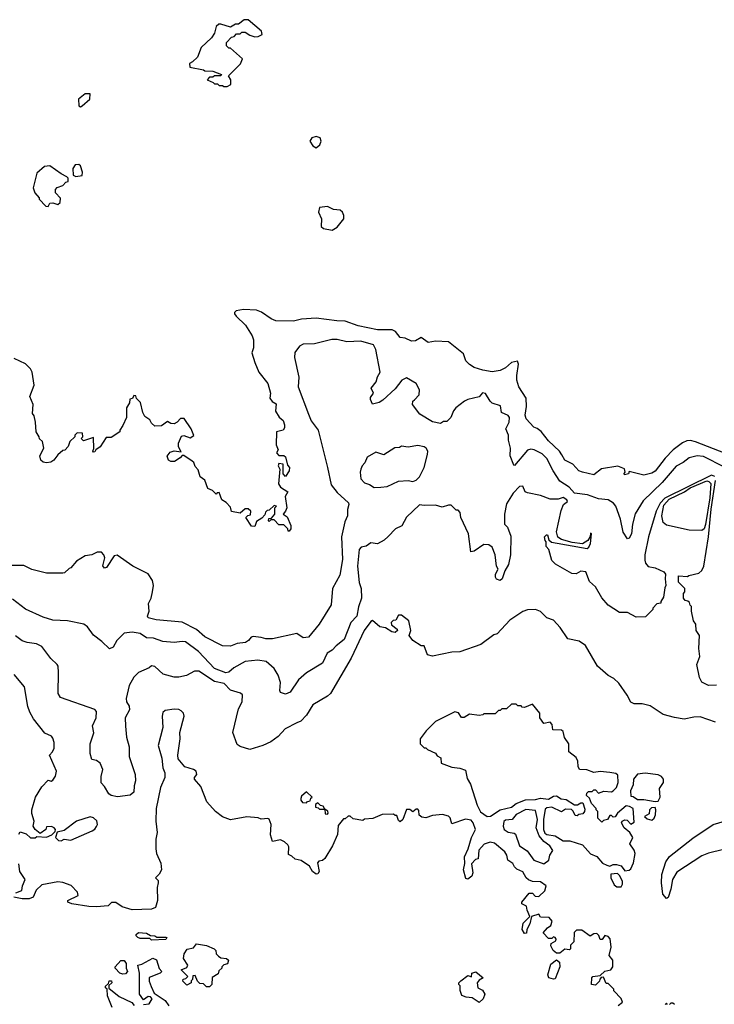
# Model space of a CAD drawing. Extents: x 2210602 to 2357277, y 510288 to 673808.
# Tile 345 of 464: x 2270189 to 2274492, y 616272 to 622367. Entities that reach past the tile are written whole.
import ezdxf

# ---------------------------------------------------------------- set-up
doc = ezdxf.new("R2010")
doc.units = 0

msp = doc.modelspace()

# ---------------------------------------------------------------- linework, layer by layer
at = {"layer": '0CON05XD'}
for points in [[(2271475, 621952.5), (2271497.5, 621965), (2271497.5, 621995), (2271481.7, 622018.3), (2271556.4, 622093.6), (2271570, 622125), (2271495, 622190), (2271485, 622190), (2271470, 622205), (2271470, 622225), (2271501.7, 622258.3), (2271518.3, 622261.7), (2271531.7, 622278.3), (2271555, 622280), (2271565, 622290), (2271585, 622290), (2271615, 622270), (2271645, 622260), (2271667, 622263), (2271690, 622275), (2271686.4, 622296.4), (2271605, 622366.7), (2271580, 622365), (2271545, 622340), (2271525, 622340), (2271495, 622320), (2271435, 622340), (2271421.7, 622338.3), (2271406.4, 622323.6), (2271395.9, 622284.1), (2271377.5, 622255), (2271312.5, 622195), (2271290, 622135), (2271260, 622105), (2271240, 622095), (2271243, 622073), (2271327, 622057), (2271335, 622050), (2271385, 622047.5), (2271438.3, 622028.3), (2271435, 622020), (2271395, 622020), (2271385, 622010), (2271365, 622010), (2271350, 621995), (2271388.3, 621978.3), (2271395, 621970), (2271415, 621970), (2271425, 621960), (2271445, 621960), (2271452.5, 621952.5), (2271475, 621952.5)], [(2270565, 621827.5), (2270575, 621832.5), (2270622.5, 621875), (2270625, 621907.5), (2270595, 621907.5), (2270552.5, 621875), (2270554.1, 621834.1), (2270565, 621827.5)], [(2272025, 621573.8), (2272047.9, 621592.1), (2272056, 621615), (2272050, 621635), (2272025, 621644.3), (2271999.2, 621635), (2271985.8, 621615), (2272005, 621586.2), (2272025, 621573.8)], [(2270537, 621397), (2270575, 621402.5), (2270577, 621423), (2270565, 621462.5), (2270555, 621470), (2270531.7, 621468.3), (2270517.5, 621445), (2270520, 621405), (2270537, 621397)], [(2270365, 621210), (2270375, 621230), (2270395, 621232.5), (2270425, 621223.3), (2270440, 621235), (2270441.7, 621261.7), (2270410, 621295), (2270410, 621315), (2270421.7, 621328.3), (2270455, 621340), (2270475, 621360), (2270490, 621365), (2270490, 621385), (2270480, 621395), (2270445, 621412.5), (2270375, 621462.5), (2270341.7, 621458.3), (2270295, 621416.7), (2270272.5, 621325), (2270282.5, 621295), (2270310, 621265), (2270310, 621255), (2270351.7, 621211.7), (2270365, 621210)], [(2272125, 621063.3), (2272155, 621083.3), (2272196.2, 621135), (2272197.5, 621155), (2272189.2, 621175), (2272175, 621187.8), (2272132.6, 621192.6), (2272095, 621209.4), (2272045.7, 621205), (2272040.5, 621175), (2272058, 621135), (2272056.4, 621086.4), (2272070, 621075), (2272125, 621063.3)], [(2274561.5, 619681.5), (2274375, 619754.4), (2274345, 619761.9), (2274320.9, 619759.1), (2274295, 619747.5), (2274236.2, 619703.8), (2274186.9, 619653.1), (2274125, 619571.4), (2274105, 619559.2), (2274055, 619546.7), (2273965, 619570), (2273960, 619555), (2273935, 619550), (2273933, 619557), (2273940, 619565), (2273936.4, 619586.4), (2273895, 619602.5), (2273793, 619587), (2273745, 619550), (2273675, 619566.7), (2273652.5, 619575), (2273616.1, 619616.1), (2273565, 619641.2), (2273547, 619673), (2273533.8, 619695), (2273465, 619760), (2273418.3, 619818.3), (2273395, 619836.2), (2273373.8, 619843.8), (2273325.8, 619895.8), (2273319.2, 619919.2), (2273328.2, 619971.8), (2273326.1, 620025), (2273280, 620095), (2273269.1, 620135), (2273267.5, 620165), (2273278.8, 620235), (2273272.5, 620252.5), (2273235, 620244), (2273198, 620212), (2273164.5, 620195.5), (2273115, 620187.8), (2273057.2, 620197.2), (2273005, 620214.2), (2272975, 620232.5), (2272952.5, 620255), (2272938.5, 620298.5), (2272845, 620373.3), (2272765, 620376.2), (2272719.3, 620369.3), (2272675, 620400), (2272641.7, 620378.3), (2272615, 620377.5), (2272575.7, 620395.7), (2272545, 620398.8), (2272516.4, 620436.4), (2272496.4, 620446.4), (2272405, 620446.7), (2272285, 620471.2), (2272205, 620500), (2272153, 620503), (2272025, 620520), (2271935, 620513.3), (2271885, 620501.2), (2271776.4, 620503.6), (2271747.5, 620515), (2271687, 620557), (2271655, 620568), (2271575, 620573.8), (2271530, 620565), (2271520, 620555), (2271520, 620545), (2271530.7, 620530.7), (2271586.7, 620475), (2271629.5, 620409.5), (2271636.7, 620385), (2271637.5, 620335), (2271627.5, 620305), (2271646, 620245), (2271670, 620185), (2271726.7, 620115), (2271742.5, 620055), (2271737.5, 620025), (2271753.6, 620003.6), (2271778.3, 619988.3), (2271773.6, 619943.6), (2271797, 619907), (2271820, 619885), (2271829.3, 619859.3), (2271829.3, 619840.7), (2271820, 619825), (2271780, 619815), (2271777.5, 619735), (2271790, 619705), (2271780, 619685), (2271795, 619670), (2271825, 619670), (2271835, 619660), (2271848.3, 619608.3), (2271860, 619595), (2271857.5, 619575), (2271835, 619540), (2271820, 619555), (2271820, 619615), (2271795, 619620), (2271790, 619605), (2271800, 619585), (2271793, 619493), (2271803.6, 619473.6), (2271850, 619445), (2271833.3, 619415), (2271843.3, 619345), (2271836.2, 619323.8), (2271820, 619305), (2271845, 619290), (2271867.5, 619235), (2271867.5, 619215), (2271858.3, 619201.7), (2271851.7, 619201.7), (2271850, 619215), (2271825, 619240), (2271795, 619240), (2271765, 619270), (2271745, 619270), (2271735, 619260), (2271730, 619265), (2271731.7, 619278.3), (2271748.3, 619281.7), (2271770, 619305), (2271770, 619345), (2271780, 619355), (2271765, 619360), (2271735, 619330), (2271721.7, 619328.3), (2271711.7, 619318.3), (2271708.3, 619301.7), (2271688.3, 619281.7), (2271655, 619260), (2271645, 619230), (2271625, 619232.5), (2271590, 619285), (2271601.7, 619298.3), (2271618.3, 619301.7), (2271620, 619325), (2271605, 619340), (2271585, 619340), (2271555, 619312.5), (2271501.7, 619321.7), (2271495, 619350), (2271468.3, 619378.3), (2271440, 619395), (2271425, 619440), (2271411.7, 619438.3), (2271405, 619430), (2271382.5, 619452.5), (2271353.9, 619463.9), (2271336.1, 619516.1), (2271307.5, 619537.5), (2271295, 619580), (2271275, 619600), (2271267.5, 619625), (2271257.5, 619635), (2271205, 619670), (2271195, 619670), (2271182.5, 619655), (2271147.3, 619632.7), (2271125, 619631.4), (2271109.7, 619639.7), (2271103.3, 619665), (2271120.3, 619689.7), (2271145, 619698.8), (2271188.3, 619691.7), (2271173, 619723), (2271172.5, 619745), (2271190.7, 619789.3), (2271205, 619793.3), (2271245, 619777.5), (2271267, 619793), (2271252, 619835), (2271208.3, 619898.3), (2271185, 619898), (2271165, 619876), (2271145, 619866), (2271125, 619867.5), (2271105, 619880), (2271067, 619853), (2271025, 619850), (2271005, 619870), (2270995, 619890), (2270965, 619910), (2270952.5, 619935), (2270937, 619997), (2270911.7, 620021.7), (2270908.3, 620038.3), (2270895, 620040), (2270888.3, 620021.7), (2270871.7, 620018.3), (2270870, 619995), (2270850, 619965), (2270850, 619905), (2270827.5, 619855)], [(2274555.9, 619595.9), (2274425, 619662.9), (2274385, 619667.7), (2274336.7, 619655), (2274298, 619625), (2274255, 619602.5), (2274168.2, 619501.8), (2274051.8, 619388.2), (2274001.1, 619308.9), (2273984.4, 619245), (2273978.9, 619185), (2273965, 619157.5), (2273955, 619152.5), (2273927.1, 619195), (2273910.5, 619275), (2273881.9, 619355), (2273868.1, 619375), (2273835, 619393.8), (2273775, 619401.5), (2273705.3, 619425.3), (2273625, 619436.5), (2273593.3, 619473.3), (2273535, 619510), (2273493.1, 619575), (2273455, 619650.5), (2273425, 619680), (2273375, 619704.4), (2273355, 619707.8), (2273335, 619702.2), (2273255, 619607.5), (2273250, 619610), (2273227, 619667), (2273230, 619715), (2273216.2, 619765), (2273216, 619795), (2273200, 619835), (2273220.8, 619875), (2273222, 619905), (2273215, 619916.7), (2273173.3, 619935), (2273166.7, 619976.7), (2273115, 619993.3), (2273102.5, 620005), (2273075, 620052.5), (2273055, 620056.7), (2273035, 620032.5), (2272965, 620016.7), (2272943.9, 620006.1), (2272891.2, 619965), (2272876.2, 619945), (2272860, 619905), (2272835, 619880), (2272815, 619880), (2272795, 619867.5), (2272745, 619878), (2272666.7, 619925), (2272621.5, 619985), (2272624.4, 620005), (2272635, 620014.4), (2272664.2, 620045), (2272666.2, 620075), (2272644, 620115), (2272585, 620150.6), (2272555.8, 620135), (2272515, 620081.2), (2272439.1, 620010.9), (2272415, 619996.2), (2272375, 619987.5), (2272361.2, 620015), (2272362, 620028), (2272380, 620055), (2272366.7, 620085), (2272396.2, 620125), (2272404.3, 620155.7), (2272421.2, 620185), (2272394.2, 620324.2), (2272380, 620355), (2272302.3, 620377.7), (2272215, 620372.8), (2272156.2, 620386.2), (2272123.4, 620386.6), (2272015, 620361.1), (2271945, 620358), (2271921.2, 620345), (2271892.7, 620307.3), (2271892, 620275), (2271917.1, 620155), (2271914.4, 620095), (2271978.5, 619925), (2271994, 619884), (2272038, 619825), (2272096.5, 619595), (2272117.6, 619487.6), (2272155, 619440), (2272225, 619375.7), (2272228.1, 619365), (2272220, 619335), (2272219.4, 619295), (2272202, 619258), (2272182.3, 619165), (2272188.5, 619025), (2272171.2, 618928.8), (2272126.7, 618845), (2272118.8, 618745), (2272044, 618625), (2271977.5, 618545), (2271945, 618541.2), (2271905, 618566.7), (2271755, 618533.3), (2271714.1, 618534.1), (2271685, 618543.3), (2271635, 618548.8), (2271622.5, 618545), (2271605.9, 618524.1), (2271587.5, 618512.5), (2271535, 618506), (2271495, 618488.8), (2271445, 618490.8), (2271335, 618546.7), (2271285, 618592.9), (2271195, 618637.5), (2271035, 618652.5), (2270985, 618663.8), (2270981.2, 618675), (2270990, 618705), (2270986, 618754), (2271002.5, 618785), (2271012.5, 618825), (2271017.5, 618865), (2271012.5, 618895), (2270985, 618937.5), (2270890, 618985), (2270791.7, 619051.7), (2270775, 619047.5), (2270726.2, 618975), (2270715, 618970.8), (2270702.9, 618987.1), (2270716.4, 619036.4), (2270710, 619055), (2270695, 619070), (2270668.3, 619071.7), (2270636.4, 619053.6), (2270595, 619047.5), (2270540, 619015), (2270506.4, 618973.6), (2270495, 618970), (2270467, 618943), (2270455, 618940), (2270355, 618940), (2270263.6, 618963.6), (2270215, 618987.5), (2270127.3, 618987.3)], [(2270827.5, 619855), (2270810, 619825), (2270810, 619815), (2270755, 619780), (2270725, 619780), (2270686.4, 619723.6), (2270660, 619705), (2270655, 619692.5), (2270645, 619690), (2270642.5, 619695), (2270647.5, 619712.5), (2270645, 619780), (2270585, 619760), (2270570, 619775), (2270580, 619785), (2270578.3, 619808.3), (2270545, 619810), (2270530, 619795), (2270530, 619785), (2270500, 619755), (2270490, 619725), (2270468.3, 619701.7), (2270455, 619700), (2270425, 619672.5), (2270400, 619640), (2270381.7, 619628.3), (2270355, 619623.8), (2270335, 619628.8), (2270320.5, 619640.5), (2270313.6, 619666.4), (2270337.5, 619715), (2270330, 619755), (2270311.7, 619771.7), (2270310, 619785), (2270290, 619815), (2270287.5, 619875), (2270277.5, 619915), (2270268.3, 619928.3), (2270272.5, 619985), (2270251.2, 620035), (2270277.5, 620105), (2270266.7, 620185), (2270256.1, 620206.1), (2270225, 620237.5), (2270155, 620270)], [(2272385, 619470), (2272425, 619474), (2272465, 619477.5), (2272535, 619510), (2272595, 619513.8), (2272625, 619508), (2272644.3, 619515.7), (2272665, 619538), (2272694.4, 619595), (2272716, 619675), (2272716.1, 619696.1), (2272707.5, 619715), (2272695, 619723.3), (2272655, 619730), (2272595, 619720), (2272555, 619727.5), (2272541.7, 619718.3), (2272513, 619717), (2272445, 619672.5), (2272395, 619690), (2272340.7, 619659.3), (2272327, 619623), (2272310, 619605), (2272302.5, 619585), (2272297.5, 619565), (2272301.2, 619525), (2272325, 619500), (2272355, 619490), (2272385, 619470)], [(2274495, 619540), (2274475, 619547.3), (2274185, 619405.6), (2274156, 619375), (2274132.5, 619325), (2274083.1, 619165), (2274061.5, 619055), (2274061.5, 619021.5), (2274065, 619003.3), (2274081.2, 618981.2), (2274125, 618973.3), (2274178.3, 618948.3), (2274190, 618935), (2274186.7, 618905), (2274192.5, 618865), (2274185, 618850), (2274177, 618793), (2274160, 618765), (2274160, 618755), (2274135, 618750), (2274110, 618725), (2274110, 618715), (2274065, 618670), (2274008.3, 618668.3), (2273955, 618697.5), (2273905, 618697.5), (2273835, 618742.5), (2273795, 618787.5), (2273756.1, 618856.1), (2273719.3, 618889.3), (2273695, 618950), (2273665, 618952.5), (2273635, 618937.5), (2273608.3, 618938.3), (2273507, 618997), (2273485, 619020), (2273467, 619087), (2273450, 619105), (2273450, 619135), (2273443, 619143), (2273440, 619165), (2273451.7, 619178.3), (2273458.3, 619178.3), (2273467.5, 619147.5), (2273483.6, 619133.6), (2273705, 619094.3), (2273715, 619101.2), (2273725.8, 619125), (2273730, 619185), (2273725, 619187.5), (2273723.3, 619166.7), (2273707.9, 619142.1), (2273675, 619122), (2273610.3, 619130.3), (2273545, 619149.2), (2273522.8, 619162.8), (2273513.2, 619196.8), (2273542.2, 619327.8), (2273556.9, 619365), (2273583.3, 619385), (2273579.2, 619395), (2273555, 619408.9), (2273525, 619399.2), (2273475, 619398), (2273415, 619422), (2273335, 619437.5), (2273320, 619445), (2273305, 619480), (2273285, 619477.5), (2273245, 619436), (2273205, 619370), (2273191.2, 619305), (2273192.5, 619245), (2273210, 619225), (2273230.7, 619170.7), (2273228.8, 619055), (2273216.2, 618995), (2273193.8, 618956.2), (2273178.1, 618905), (2273165, 618894.4), (2273142.7, 618902.7), (2273136.2, 618915), (2273136.7, 618935), (2273152.5, 618965), (2273143.3, 618985), (2273133.3, 619055), (2273115, 619102.5), (2273095, 619116.2), (2273065, 619118.8), (2273005, 619077.5), (2272983.6, 619073.6), (2272970, 619185), (2272922.5, 619285), (2272917, 619317), (2272905, 619330), (2272891.7, 619331.7), (2272861.7, 619361.7), (2272845, 619362.5), (2272805, 619350), (2272765, 619362.5), (2272695, 619358.8), (2272665, 619364), (2272585, 619287.5), (2272557, 619233), (2272517.5, 619215), (2272472.3, 619167.7), (2272447.5, 619145), (2272405, 619122.5), (2272365, 619127.5), (2272335, 619107.5), (2272305, 619102.5), (2272292.3, 619087.7), (2272281.5, 618985), (2272292.2, 618882.2), (2272303.5, 618845), (2272306.5, 618785), (2272287.8, 618732.2), (2272277.7, 618675), (2272239.7, 618635), (2272199.5, 618530.5), (2272148.8, 618491.2), (2272125, 618463.3), (2272093.3, 618445), (2272065, 618384), (2271965, 618322.9), (2271915, 618280), (2271863.8, 618205), (2271835, 618191.4), (2271805, 618201.2), (2271800, 618215), (2271804.3, 618265), (2271789.8, 618309.8), (2271765, 618351.4), (2271716, 618395), (2271665, 618401.8), (2271586.1, 618393.9), (2271515.4, 618354.6), (2271485, 618327.8), (2271465, 618323.1), (2271395, 618350), (2271295.9, 618455.9), (2271215, 618515.7), (2271195, 618518.6), (2271145, 618510.8), (2271075, 618517.5), (2271017.9, 618537.9), (2270975, 618541.4), (2270935, 618567.3), (2270885, 618575.7), (2270835, 618568.8), (2270791.2, 618525), (2270767, 618483), (2270745, 618472), (2270697.8, 618517.8), (2270645, 618556.2), (2270609.5, 618609.5), (2270585.9, 618625.9), (2270485.9, 618645.9), (2270395, 618650.8), (2270335, 618669.2), (2270225, 618718.8), (2270145, 618780.8)], [(2274505, 618248), (2274455, 618245.8), (2274415, 618266.2), (2274400, 618295), (2274383.6, 618376.4), (2274402.5, 618425), (2274396.2, 618475), (2274400, 618555), (2274380, 618585), (2274377.5, 618625), (2274362.5, 618645), (2274350, 618705), (2274350, 618735), (2274341.7, 618741.7), (2274338.3, 618758.3), (2274328.3, 618768.3), (2274311.7, 618771.7), (2274300, 618785), (2274300, 618815), (2274310, 618825), (2274310, 618845), (2274291.7, 618861.7), (2274270, 618885), (2274270, 618925), (2274325, 618920), (2274333, 618927), (2274395, 618940), (2274415, 618956.7), (2274426.7, 618983.3), (2274455.7, 619165), (2274472.3, 619337.7), (2274499.1, 619515)], [(2274415, 619204.5), (2274335, 619207.1), (2274195, 619237.8), (2274175.7, 619255), (2274167.5, 619295), (2274179.1, 619360.9), (2274211.8, 619398.2), (2274306.2, 619445), (2274341.2, 619468.8), (2274445, 619511.4), (2274458.5, 619508.5), (2274470, 619495), (2274463.5, 619406.5), (2274437.9, 619242.1), (2274428.6, 619215), (2274415, 619204.5)], [(2274498.3, 618018.3), (2274405, 618051.2), (2274365, 618050), (2274305, 618036.7), (2274245, 618046.7), (2274175, 618066.7), (2274095, 618120), (2274045, 618132.5), (2273995, 618132.5), (2273975, 618142.5), (2273952.5, 618185), (2273899.3, 618259.3), (2273869.3, 618289.3), (2273835, 618307.5), (2273767.5, 618365), (2273693.9, 618493.9), (2273655, 618520), (2273585, 618533.3), (2273536.7, 618605), (2273495, 618650), (2273455, 618663.3), (2273415, 618703.3), (2273385, 618716.7), (2273335, 618713.3), (2273305, 618703.3), (2273262.5, 618675), (2273225, 618650), (2273147.5, 618565), (2273125, 618560), (2273045, 618500), (2272915, 618453.3), (2272865, 618452.5), (2272745, 618427.5), (2272715.7, 618435.7), (2272695, 618490), (2272675, 618490), (2272623.6, 618523.6), (2272602.5, 618555), (2272612.5, 618585), (2272600, 618645), (2272555, 618680), (2272535, 618680), (2272519.3, 618650.7), (2272503, 618647), (2272490, 618635), (2272491.7, 618621.7), (2272527.5, 618595), (2272530, 618585), (2272515, 618572.5), (2272495, 618577.5), (2272455, 618602.5), (2272419.3, 618609.3), (2272375, 618647.5), (2272365, 618642.5), (2272322.9, 618585), (2272242.9, 618415), (2272115, 618196.2), (2272095, 618178.8), (2272004.3, 618125.7), (2271965, 618061.2), (2271931.2, 618025), (2271905, 618013.5), (2271833.5, 617976.5), (2271790.5, 617929.5), (2271745, 617896.7), (2271695, 617873.3), (2271615, 617850), (2271555, 617867.5), (2271535, 617880), (2271510, 617955), (2271545, 618100), (2271566.7, 618145), (2271568.3, 618188.3), (2271557, 618197), (2271495, 618215.8), (2271455, 618257.3), (2271395, 618269.5), (2271297.5, 618335), (2271272.5, 618335), (2271222.3, 618307.7), (2271175, 618296.2), (2271145, 618296.2), (2271077.5, 618315), (2271025, 618362.5), (2271005, 618367.5), (2270990, 618355), (2270925, 618326.2), (2270895, 618296.2), (2270866, 618245), (2270848, 618165), (2270851.2, 618145), (2270867.3, 618117.3), (2270869.2, 618095), (2270842.2, 618045), (2270844.6, 617994.6), (2270851.1, 617925), (2270866.9, 617865), (2270867.1, 617805), (2270903.3, 617695), (2270906.1, 617656.1), (2270897.5, 617625), (2270895.7, 617585), (2270873.6, 617566.4), (2270795, 617555.3), (2270756.2, 617565), (2270741.2, 617575), (2270715, 617620), (2270693, 617643), (2270693, 617683), (2270703.8, 617725), (2270687.5, 617765), (2270665, 617781.2), (2270635, 617787.5), (2270624.4, 617824.4), (2270624.3, 617885), (2270647.2, 617952.8), (2270638.9, 617995), (2270662.1, 618045), (2270664.4, 618085), (2270655, 618096.7), (2270440.8, 618170.8), (2270427.5, 618195), (2270430, 618325), (2270426.2, 618365), (2270420, 618375), (2270382.3, 618412.3), (2270325, 618486.7), (2270293.9, 618503.9), (2270235, 618511.2), (2270205, 618522), (2270162, 618552)], [(2270183.9, 617326.1), (2270191.2, 617338.8), (2270228.3, 617328.3), (2270255, 617303.3), (2270285, 617302.5), (2270295, 617310), (2270355, 617307.5), (2270388.3, 617321.7), (2270408.3, 617341.7), (2270410, 617355), (2270402.5, 617365), (2270385, 617372.5), (2270355, 617370), (2270350, 617355), (2270315, 617330), (2270283.6, 617353.6), (2270272.5, 617375), (2270277.5, 617405), (2270263.6, 617453.6), (2270263.3, 617475), (2270286.7, 617555), (2270325, 617617.5), (2270365, 617660), (2270383.8, 617653.8), (2270395, 617660), (2270410, 617685), (2270417.5, 617715), (2270372.5, 617815), (2270392.5, 617835), (2270403, 617857), (2270403, 617893), (2270395, 617920), (2270385, 617932.5), (2270345, 617950), (2270275, 618040), (2270250.9, 618080.9), (2270239.2, 618115), (2270217.9, 618237.9), (2270155, 618313.8)], [(2273938.3, 617098.3), (2273965, 617102.5), (2273975, 617110), (2273991.7, 617148.3), (2274002.5, 617205), (2273996.1, 617226.1), (2273967.5, 617265), (2273987.5, 617305), (2273967.5, 617335), (2273932.5, 617365), (2273917.5, 617395), (2273920, 617405), (2273937, 617413), (2273952.5, 617412.5), (2273975, 617387.5), (2273995, 617400), (2273990, 617485), (2273967, 617497), (2273945, 617500), (2273892.5, 617455), (2273878.3, 617431.7), (2273865, 617430), (2273855, 617440), (2273845, 617440), (2273830, 617415), (2273805, 617410), (2273795, 617400), (2273770, 617425), (2273770, 617465), (2273760, 617475), (2273760, 617485), (2273730, 617515), (2273718.3, 617548.3), (2273700, 617565), (2273701.7, 617578.3), (2273711.7, 617588.3), (2273735, 617590), (2273745, 617600), (2273755, 617600), (2273775, 617580), (2273808.3, 617591.7), (2273855, 617587.5), (2273865, 617592.5), (2273886.7, 617615), (2273896.7, 617645), (2273895, 617690), (2273881.7, 617701.7), (2273845, 617707.5), (2273785, 617713.3), (2273745, 617706.2), (2273703, 617723), (2273657.5, 617725), (2273647.5, 617745), (2273647, 617777), (2273635, 617800), (2273590, 617835), (2273590, 617885), (2273563, 617923), (2273555, 617960), (2273545, 617970), (2273491.7, 617971.7), (2273487.5, 618005), (2273475, 618017.5), (2273435, 618010), (2273410, 618045), (2273410, 618075), (2273365, 618130), (2273315, 618110), (2273301.7, 618111.7), (2273295, 618120), (2273275, 618120), (2273265, 618130), (2273235, 618130), (2273205, 618100), (2273175, 618100), (2273165, 618090), (2273155, 618090), (2273135, 618070), (2273065, 618070), (2273057, 618063), (2273035, 618060), (2272975, 618067.5), (2272943, 618047), (2272925, 618047.5), (2272906.4, 618076.4), (2272885, 618082.5), (2272765, 618022.5), (2272707.5, 617965), (2272670, 617915), (2272670, 617885), (2272680, 617875), (2272695, 617860), (2272705, 617860), (2272715, 617850), (2272765, 617827.5), (2272775, 617810), (2272798.3, 617798.3), (2272800, 617765), (2272865, 617740), (2272915, 617734.2), (2272950.8, 617720.8), (2272960.7, 617670.7), (2272980.8, 617635), (2273022, 617505), (2273044.3, 617464.3), (2273085, 617433.8), (2273105, 617437.5), (2273164.3, 617475.7), (2273235, 617493.3), (2273264.1, 617515.9), (2273322.3, 617537.7), (2273385, 617540), (2273415, 617548.8), (2273465, 617542.5), (2273495, 617560), (2273515, 617562.5), (2273543, 617543), (2273575, 617540), (2273625, 617507.5), (2273645, 617507.5), (2273665, 617520), (2273678.3, 617518.3), (2273689.3, 617479.3), (2273687.5, 617465), (2273678.3, 617451.7), (2273653, 617447), (2273641.7, 617438.3), (2273630.7, 617440.7), (2273618.3, 617468.3), (2273607.5, 617477.5), (2273570.7, 617479.3), (2273545, 617462.5), (2273485, 617492.5), (2273455, 617487.5), (2273445, 617480), (2273434, 617415), (2273434, 617355), (2273441.9, 617331.9), (2273455, 617322.5), (2273505.9, 617315.9), (2273555, 617284), (2273597, 617283), (2273675, 617260), (2273724.1, 617204.1), (2273765, 617187.5), (2273800, 617145), (2273825, 617132.5), (2273845, 617127.5), (2273865, 617137.5), (2273885, 617137.5), (2273915, 617130), (2273938.3, 617098.3)], [(2273896, 616264), (2273922.5, 616285), (2273915, 616307.5), (2273870, 616355), (2273870, 616365), (2273835, 616400), (2273821.7, 616401.7), (2273805, 616440), (2273791.7, 616438.3), (2273781.7, 616428.3), (2273780, 616415), (2273755, 616390), (2273730, 616395), (2273732.5, 616435), (2273740, 616445), (2273785, 616450), (2273813, 616477), (2273850, 616485), (2273862.5, 616505), (2273862.5, 616545), (2273840, 616575), (2273852.5, 616625), (2273846.4, 616676.4), (2273835, 616692.5), (2273813, 616697), (2273796.7, 616673.3), (2273785, 616672.5), (2273777, 616697), (2273765, 616710), (2273745, 616707.5), (2273723.6, 616693.6), (2273671.7, 616731.7), (2273638.3, 616731.7), (2273623, 616717), (2273621.7, 616658.3), (2273601.7, 616638.3), (2273600, 616615), (2273595, 616610), (2273565, 616612.5), (2273535, 616588.8), (2273515, 616588.8), (2273494.2, 616604.2), (2273480, 616635), (2273481.2, 616648.8), (2273510, 616665), (2273512.5, 616675), (2273506.7, 616685), (2273495, 616690), (2273485, 616680), (2273465, 616680), (2273432.5, 616715), (2273457.5, 616745), (2273480, 616760), (2273487.7, 616787.7), (2273469.5, 616809.5), (2273415, 616812.5), (2273405, 616830), (2273360, 616815), (2273348.8, 616771.2), (2273330, 616735), (2273327.5, 616712.5), (2273315, 616710), (2273302.5, 616735), (2273306.7, 616775), (2273350, 616815), (2273332, 616855), (2273328.8, 616878.8), (2273300, 616895), (2273300, 616905), (2273345, 616960), (2273365, 616960), (2273381.7, 616941.7), (2273405, 616940), (2273442.5, 616975), (2273450, 617005), (2273415, 617030), (2273365, 617032.5), (2273341.7, 617041.7), (2273326.7, 617055), (2273305, 617092.5), (2273269.3, 617109.3), (2273254, 617124), (2273243.3, 617143.3), (2273212.5, 617165), (2273206.7, 617195), (2273194, 617215), (2273130.5, 617270.5), (2273103.9, 617276.1), (2273066.4, 617263.6), (2273033.9, 617226.1), (2273028.3, 617171.7), (2273011.7, 617168.3), (2272988.3, 617141.7), (2272996.2, 617085), (2272990, 617065), (2272965, 617047.5), (2272951.7, 617051.7), (2272937.5, 617105), (2272946.7, 617143.3), (2272944, 617185), (2272966.7, 617235), (2272987.5, 617305), (2273013.3, 617355), (2272998.8, 617395), (2272985, 617411.2), (2272951.2, 617418.8), (2272865, 617390), (2272856.4, 617426.4), (2272845, 617436.7), (2272807.7, 617447.7), (2272745, 617440), (2272705, 617426.7), (2272680.7, 617430.7), (2272663, 617443), (2272661.7, 617471.7), (2272655, 617480), (2272645, 617480), (2272625, 617462.5), (2272605, 617477.5), (2272585, 617477.5), (2272562.5, 617415), (2272545, 617402.5), (2272535, 617410), (2272525, 617440), (2272515, 617440), (2272505, 617450), (2272435, 617447.5), (2272377, 617423), (2272325, 617417.5), (2272315, 617410), (2272255, 617420), (2272237, 617437), (2272223, 617437), (2272205, 617420), (2272195, 617420), (2272161.7, 617378.3), (2272157, 617323), (2272127, 617253), (2272080, 617175), (2272065, 617162.5), (2272041.7, 617158.3), (2272033, 617147), (2272043.3, 617095), (2272035, 617080), (2272025, 617077.5), (2272002.5, 617095), (2271985, 617127.5), (2271931.7, 617161.7), (2271895, 617170), (2271875, 617190), (2271855, 617200), (2271856.4, 617246.4), (2271850, 617260), (2271828.3, 617278.3), (2271805, 617290), (2271755, 617280), (2271741.7, 617321.7), (2271746.2, 617385), (2271735, 617417.5), (2271725, 617422.5), (2271685, 617417.5), (2271666.4, 617426.4), (2271595, 617433.3), (2271495, 617413.3), (2271445, 617432.5), (2271402.5, 617465), (2271347.5, 617525), (2271310.7, 617620.7), (2271272.5, 617665), (2271272.5, 617675), (2271286.7, 617695), (2271282.5, 617715), (2271265, 617726.2), (2271212.7, 617742.7), (2271171.2, 617791.2), (2271168, 617815), (2271183.3, 617915), (2271180.8, 617955), (2271206.7, 618055), (2271203.6, 618073.6), (2271188.3, 618088.3), (2271175, 618096.2), (2271145, 618098), (2271089.5, 618090.5), (2271075, 618077.5), (2271070.8, 618055), (2271075.8, 617985), (2271046, 617875), (2271060.8, 617825)], [(2271060.8, 617825), (2271070, 617795), (2271075.9, 617735.9), (2271088.8, 617705), (2271088.8, 617675), (2271061.2, 617615), (2271033.8, 617485), (2271032, 617405), (2271040, 617335), (2271032, 617295), (2271032, 617235), (2271036.7, 617205), (2271063.3, 617145), (2271066.7, 617105), (2271053, 617077), (2271030, 617055), (2271047.5, 617037.5), (2271047.5, 617025), (2271040, 616995), (2271042.5, 616915), (2271029.3, 616870.7), (2271005, 616860.8), (2270885, 616857.7), (2270823.3, 616875), (2270785, 616902.5), (2270758.3, 616901.7), (2270737.5, 616882.5), (2270664.6, 616875.4), (2270617.1, 616877.1), (2270512.5, 616895), (2270486.7, 616905), (2270486.7, 616915), (2270550, 616945), (2270547, 616967), (2270507, 617007), (2270455, 617026.7), (2270425, 617030), (2270325, 617012.5), (2270291.7, 616978.3), (2270272.5, 616935), (2270247.5, 616925), (2270205, 616924), (2270153.3, 616935)], [(2274125, 617527.5), (2274145, 617530), (2274156.7, 617555), (2274153, 617607), (2274176.2, 617645), (2274176.7, 617665), (2274165, 617682.5), (2274145, 617692.5), (2274063, 617703), (2274015, 617697.5), (2273992, 617665), (2273989.3, 617630.7), (2273973, 617593), (2273975, 617560), (2273988.3, 617558.3), (2274015, 617540), (2274055, 617540), (2274125, 617527.5)], [(2271965, 617520), (2271971.7, 617528.3), (2271988.3, 617531.7), (2271991.7, 617548.3), (2272000, 617555), (2271965, 617587.5), (2271935, 617560), (2271930, 617545), (2271930, 617535), (2271941.7, 617521.7), (2271965, 617520)], [(2272095, 617450), (2272100, 617455), (2272098.3, 617468.3), (2272080, 617480), (2272068.3, 617498.3), (2272051.7, 617501.7), (2272035, 617520), (2272021.7, 617508.3), (2272021.7, 617491.7), (2272038.3, 617488.3), (2272045, 617480), (2272080, 617480), (2272081.7, 617451.7), (2272095, 617450)], [(2273435, 617141.2), (2273466.7, 617165), (2273473.8, 617195), (2273492.5, 617225), (2273472.7, 617252.7), (2273435, 617280), (2273406.2, 617315), (2273388.8, 617365), (2273395.8, 617415), (2273385, 617472.5), (2273325, 617477.5), (2273265, 617446.7), (2273240, 617415), (2273198.3, 617411.7), (2273187, 617403), (2273183.3, 617375), (2273190, 617355), (2273215, 617336.7), (2273251.7, 617331.7), (2273260, 617325), (2273285, 617252.5), (2273332, 617222), (2273374.4, 617164.4), (2273435, 617141.2)], [(2274105, 617412.5), (2274120, 617425), (2274127.5, 617445), (2274130, 617475), (2274125, 617490), (2274101.7, 617488.3), (2274090, 617475), (2274088.3, 617451.7), (2274060, 617435), (2274075, 617420), (2274105, 617412.5)], [(2270445, 617283.3), (2270465, 617293.3), (2270505, 617288.8), (2270637.5, 617345), (2270655, 617356.7), (2270665, 617372.5), (2270670, 617385), (2270667, 617407), (2270647, 617427), (2270625, 617432), (2270540, 617405), (2270465, 617347.5), (2270421.7, 617338.3), (2270410, 617305), (2270430, 617285), (2270445, 617283.3)], [(2274642.4, 617252.4), (2274455, 617207.2), (2274415, 617191.3), (2274260.6, 617089.4), (2274233.5, 617045), (2274223.3, 616985), (2274205, 616932.5), (2274195, 616926.7), (2274173.8, 616953.8), (2274164.6, 617025), (2274166.7, 617075), (2274191.8, 617155), (2274215, 617186.7), (2274359.2, 617300.8), (2274485.2, 617384.8), (2274575, 617412.5)], [(2270165, 616961.2), (2270203, 616977), (2270206.7, 617005), (2270223.3, 617045), (2270188.8, 617095), (2270182.5, 617142.5)], [(2273888.3, 616998.3), (2273915, 617000), (2273922.5, 617015), (2273922.5, 617035), (2273905, 617070), (2273891.7, 617081.7), (2273851.7, 617078.3), (2273850, 617055), (2273870.7, 617010.7), (2273888.3, 616998.3)], [(2271005, 616670), (2270995, 616680), (2270935, 616680), (2270920, 616685), (2270910, 616695), (2270910, 616705), (2270925, 616715.8), (2270975, 616713.3), (2270998.3, 616698.3), (2271025, 616696.7), (2271038.3, 616688.3), (2271095, 616687.5), (2271100, 616685), (2271095, 616672.5), (2271005, 616670)], [(2271365, 616380), (2271345, 616380), (2271328.3, 616398.3), (2271305, 616400), (2271290, 616415), (2271275, 616450), (2271261.7, 616448.3), (2271260, 616425), (2271251.7, 616418.3), (2271250, 616405), (2271225, 616390), (2271200, 616415), (2271201.7, 616428.3), (2271218.3, 616431.7), (2271230, 616445), (2271190, 616485), (2271225, 616500), (2271230, 616515), (2271202.5, 616555), (2271207.5, 616585), (2271227, 616613), (2271265, 616622.5), (2271283.6, 616646.4), (2271345, 616635.7), (2271392.5, 616615), (2271403.3, 616605), (2271406.2, 616585), (2271419.5, 616569.5), (2271435, 616560), (2271470, 616555), (2271482.5, 616545), (2271476.4, 616523.6), (2271453, 616517), (2271440, 616505), (2271440, 616495), (2271421.7, 616478.3), (2271418.3, 616461.7), (2271381.7, 616438.3), (2271380, 616395), (2271365, 616380)], [(2270828.3, 616458.3), (2270810, 616465), (2270780, 616495), (2270780, 616505), (2270815, 616542.5), (2270835, 616542.5), (2270847.5, 616525), (2270847.5, 616495), (2270857.5, 616475), (2270845, 616460), (2270828.3, 616458.3)], [(2270955, 616270), (2270990, 616275), (2271010, 616305), (2270998.3, 616318.3), (2270985, 616320), (2270955, 616300), (2270930, 616335), (2270930, 616465), (2270920, 616515), (2270945, 616520), (2271013, 616557), (2271036.4, 616546.4), (2271053, 616493), (2271070, 616475), (2271060, 616465), (2270991.7, 616438.3), (2270990, 616415), (2271003, 616383), (2271021.7, 616341.7), (2271090, 616295), (2271111.7, 616261.7)], [(2273495, 616427.5), (2273466.7, 616436.7), (2273461.2, 616455), (2273479.1, 616520.9), (2273515, 616547.5), (2273533.3, 616533.3), (2273534, 616505), (2273505, 616430), (2273495, 616427.5)], [(2273035, 616282.5), (2272992.5, 616312.5), (2272955, 616316.7), (2272927, 616327), (2272917, 616357), (2272916.4, 616386.4), (2272910, 616395), (2272910, 616405), (2272921.7, 616418.3), (2272965, 616450), (2272988.3, 616441.7), (2272990, 616465), (2273015, 616472.5), (2273060, 616435), (2273035, 616422.5), (2273022.5, 616405), (2273027.5, 616375), (2273055, 616360), (2273070, 616335), (2273060, 616305), (2273035, 616282.5)], [(2270761.7, 616251.7), (2270732.5, 616325), (2270730, 616365), (2270720, 616375), (2270720, 616385), (2270738.3, 616401.7), (2270743.6, 616416.4), (2270758.3, 616418.3), (2270760, 616405), (2270741.7, 616388.3), (2270741.7, 616371.7), (2270805, 616320), (2270883, 616283), (2270897.5, 616265)], [(2274201.7, 616271.7), (2274195, 616280), (2274188.3, 616271.7)], [(2274245, 616270), (2274235, 616280), (2274221.7, 616278.3), (2274215, 616270)]]:
    msp.add_lwpolyline(points, dxfattribs=at)

doc.saveas('drawing.dxf')
